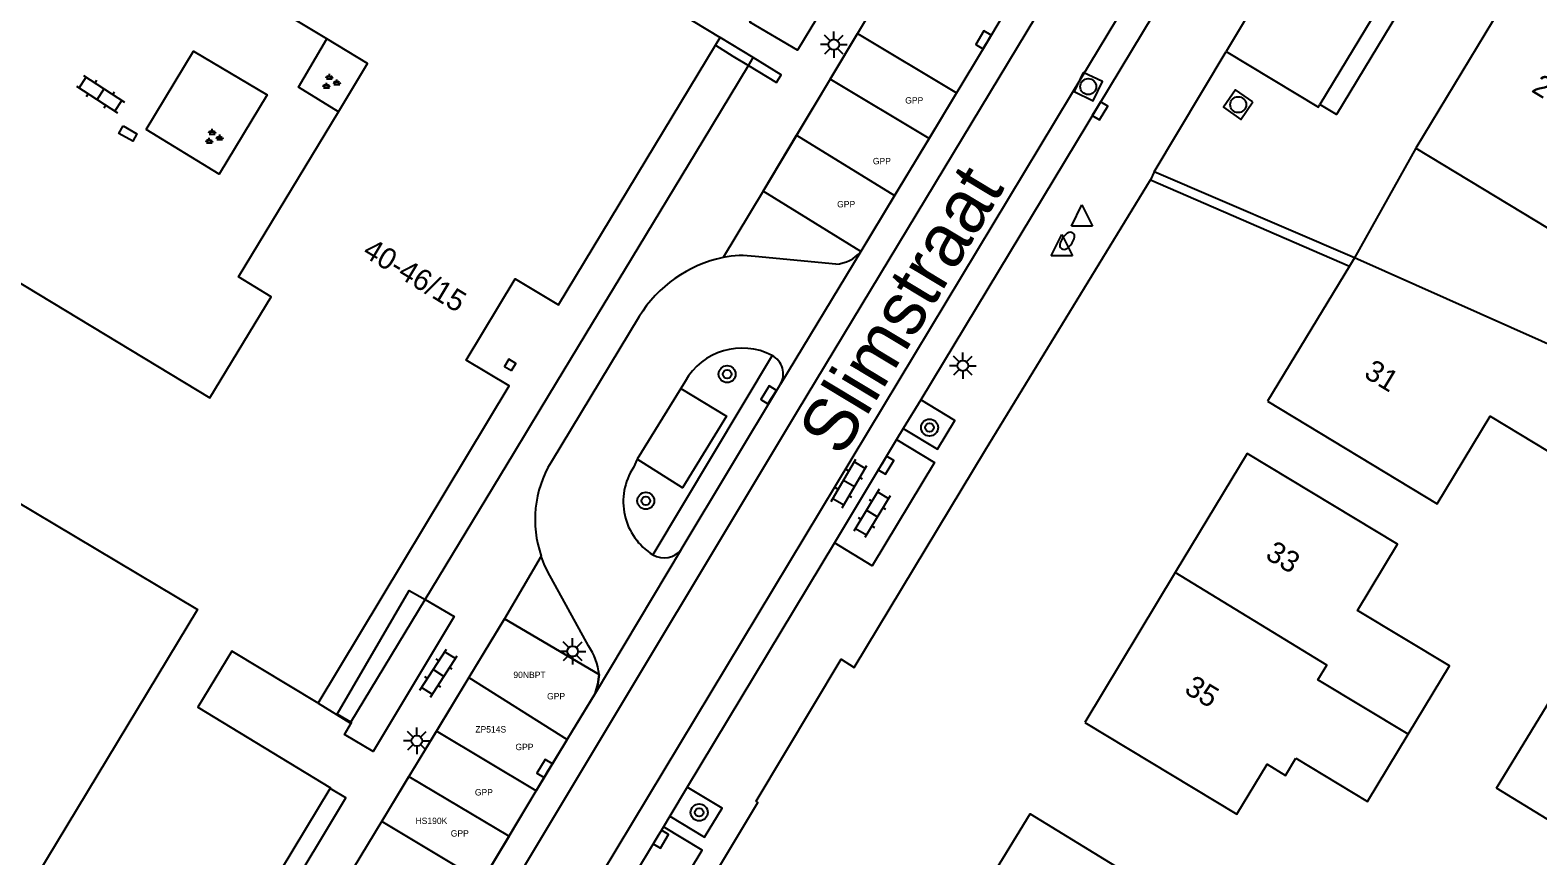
# Model space of a CAD drawing. Extents: x 136000 to 141014, y 402000 to 403500.
# Drawn here: x 137770.7 to 137841.5, y 402334.1 to 402372.9 of the extents above; entities that cross this region are included whole.
import ezdxf

# ---------------------------------------------------------------- set-up
doc = ezdxf.new("R2010")
doc.units = 0
for name, color, linetype in [('bp-anno-kenteken', 7, 'Continuous'), ('bp-grn-parkeervak', 7, 'Continuous'), ('gg-afsc-muur', 7, 'Continuous'), ('gg-anno-huisnummerreeks BGT', 7, 'Continuous'), ('gg-anno-openbare ruimte label', 7, 'Continuous'), ('gg-bbg-gedigitaliseerde bebouwing', 7, 'Continuous'), ('gg-bbg-gedigitaliseerde bijgebouw', 7, 'Continuous'), ('gg-bbg-hoofdgebouw', 7, 'Continuous'), ('gg-bbg-onder overbouw', 7, 'Continuous'), ('gg-bbg-pand overbouw', 7, 'Continuous'), ('gg-bbg-pilaar onder overbouw', 7, 'Continuous'), ('gg-bbg-tussenscheiding', 7, 'Continuous'), ('gg-knt-verharding', 7, 'Continuous'), ('gg-knt-verharding nz', 7, 'Continuous'), ('gg-knt-verharding onder overbouw', 7, 'Continuous'), ('gt-grn-groengrens', 7, 'Continuous'), ('gt-grn-weggrens', 7, 'Continuous'), ('gt-symb-boom', 7, 'Continuous'), ('gt-symb-brandkraan', 7, 'Continuous'), ('gt-symb-groenvak', 7, 'Continuous'), ('gt-symb-klinker verharding', 7, 'Continuous'), ('gt-symb-kolk', 7, 'Continuous'), ('gt-symb-kolk center center', 7, 'Continuous'), ('gt-symb-lichtmast', 7, 'Continuous'), ('gt-symb-rioolschacht', 7, 'Continuous'), ('gt-symb-waterafsluiter', 7, 'Continuous'), ('kenmerkpunt gehandicapten parkeerplaats', 7, 'Continuous')]:
    doc.layers.add(name, color=color, linetype=linetype)

# ---------------------------------------------------------------- blocks, each defined once
blk = doc.blocks.new('gt0-WAFSL')
at = {"layer": 'gt-symb-waterafsluiter'}
for p, q in [((-0.5, -0.333), (0, 0.667)), ((0, 0.667), (0.5, -0.333)), ((0.5, -0.333), (-0.5, -0.333))]:
    blk.add_line(p, q, dxfattribs=at)
blk = doc.blocks.new('gt0-BR')
at = {"layer": 'gt-symb-brandkraan'}
for centre, radius, start, end in [((-0.244, 0), 0.206, 107.56694, 252.43307), ((0.599, -2.664), 3, 106.89205, 107.56694), ((0, -0.691), 0.938, 73.10799, 106.89205), ((-0.599, -2.664), 3, 72.43309, 73.10799), ((0.244, 0), 0.206, 287.56695, 72.43309), ((0.599, 2.664), 3, 252.43307, 253.10797), ((0, 0.691), 0.938, 253.10797, 286.89206), ((-0.599, 2.664), 3, 286.89206, 287.56695)]:
    blk.add_arc(centre, radius, start, end, dxfattribs=at)
blk = doc.blocks.new('gt0-KOLK')
at = {"layer": 'gt-symb-kolk'}
blk.add_lwpolyline([(0, 0), (0.375, 0), (0.375, 0.4), (-0.375, 0.4), (-0.375, 0), (0, 0)], dxfattribs=at)
blk = doc.blocks.new('gt0-RS')
at = {"layer": 'gt-symb-rioolschacht'}
blk.add_lwpolyline([(-0.5, -0.5), (0.5, -0.5), (0.5, 0.5), (-0.5, 0.5)], close=True, dxfattribs=at)
blk.add_circle((0, 0), 0.375, dxfattribs=at)
blk = doc.blocks.new('gt0-LMAST')
at = {"layer": 'gt-symb-lichtmast'}
for p, q in [((-0.182, 0.173), (-0.447, 0.438)), ((-0.005, 0.246), (-0.005, 0.621)), ((0.172, 0.173), (0.437, 0.438)), ((-0.255, -0.004), (-0.63, -0.004)), ((-0.182, -0.181), (-0.447, -0.446)), ((-0.005, -0.254), (-0.005, -0.629)), ((0.437, -0.446), (0.172, -0.181)), ((0.245, -0.004), (0.62, -0.004))]:
    blk.add_line(p, q, dxfattribs=at)
blk.add_circle((-0.005, -0.004), 0.25, dxfattribs=at)
blk = doc.blocks.new('gt0-BOOM')
at = {"layer": 'gt-symb-boom'}
for radius in [0.4, 0.2]:
    blk.add_circle((0, 0), radius, dxfattribs=at)
blk = doc.blocks.new('gt0-KL1')
at = {"layer": 'gt-symb-klinker verharding'}
for p, q in [((-1.15, 0.3), (1.15, 0.3)), ((-1, -0.3), (-1, 0.3)), ((-0.5, 0.3), (-0.5, 0.45)), ((0, -0.3), (0, 0.3)), ((0.5, 0.3), (0.5, 0.45)), ((1, -0.3), (1, 0.3)), ((-1.15, -0.3), (1.15, -0.3)), ((-0.5, -0.45), (-0.5, -0.3)), ((0.5, -0.45), (0.5, -0.3))]:
    blk.add_line(p, q, dxfattribs=at)
blk = doc.blocks.new('gt0-GRVAK')
at = {"layer": 'gt-symb-groenvak'}
for p, q in [((-0.11, 0.189), (-0.228, 0.24)), ((-0.182, 0.153), (0.088, 0.153)), ((-0.091, 0.211), (-0.156, 0.322)), ((-0.047, 0.214), (-0.047, 0.393)), ((-0.004, 0.211), (0.061, 0.322)), ((0.015, 0.189), (0.133, 0.24)), ((0.262, -0.052), (0.197, 0.059)), ((0.305, -0.049), (0.305, 0.13)), ((0.349, -0.052), (0.414, 0.059)), ((-0.245, -0.228), (-0.363, -0.177)), ((-0.318, -0.264), (-0.047, -0.264)), ((-0.226, -0.206), (-0.291, -0.095)), ((-0.183, -0.203), (-0.183, -0.024)), ((-0.139, -0.206), (-0.074, -0.095)), ((-0.12, -0.228), (-0.002, -0.177)), ((0.243, -0.074), (0.125, -0.023)), ((0.17, -0.11), (0.441, -0.11)), ((0.368, -0.074), (0.486, -0.023))]:
    blk.add_line(p, q, dxfattribs=at)
blk = doc.blocks.new('gt0-KOLKCC')
at = {"layer": 'gt-symb-kolk center center'}
blk.add_lwpolyline([(-0.375, 0.2), (0.375, 0.2), (0.375, -0.2), (-0.375, -0.2)], close=True, dxfattribs=at)

msp = doc.modelspace()

# ---------------------------------------------------------------- linework, layer by layer
at = {"layer": 'bp-grn-parkeervak'}
for p, q in [((137808.289, 402370.564), (137806.709, 402367.927)), ((137812.935, 402367.781), (137808.289, 402370.564)), ((137814.23, 402369.928), (137812.935, 402367.781)), ((137806.709, 402367.927), (137811.314, 402365.094)), ((137812.935, 402367.781), (137811.314, 402365.094)), ((137791.307, 402342.441), (137789.785, 402339.926)), ((137791.307, 402342.441), (137795.927, 402339.523)), ((137789.785, 402339.926), (137788.491, 402337.789)), ((137794.472, 402337.119), (137789.785, 402339.926)), ((137795.927, 402339.523), (137794.472, 402337.119)), ((137788.491, 402337.789), (137793.194, 402334.986)), ((137793.194, 402334.986), (137794.472, 402337.119))]:
    msp.add_line(p, q, dxfattribs=at)
for points in [[(137808.289, 402370.564), (137809.577, 402372.715), (137814.23, 402369.928)], [(137811.314, 402365.094), (137809.727, 402362.463), (137805.133, 402365.295), (137806.709, 402367.927)], [(137795.927, 402339.523), (137797.249, 402341.692), (137797.367, 402342.131), (137797.428, 402342.582), (137792.978, 402345.201), (137791.307, 402342.441)], [(137793.194, 402334.986), (137791.917, 402332.853), (137787.21, 402335.672), (137788.491, 402337.789)]]:
    msp.add_lwpolyline(points, dxfattribs=at)
at = {"layer": 'gg-afsc-muur'}
for p, q in [((137823.508, 402366.214), (137823.351, 402365.838)), ((137823.351, 402365.838), (137832.698, 402361.777)), ((137832.93, 402362.16), (137823.508, 402366.214))]:
    msp.add_line(p, q, dxfattribs=at)
at = {"layer": 'gg-bbg-gedigitaliseerde bebouwing'}
msp.add_line((137851.156, 402354.033), (137832.93, 402362.16), dxfattribs=at)
for points in [[(137835.81, 402367.32), (137851.995, 402357.536), (137856.41, 402364.832)], [(137748.472, 402346.554), (137759.424, 402357.036), (137778.556, 402345.635), (137767.214, 402326.882), (137748.472, 402346.554)], [(137828.85, 402355.43), (137836.816, 402350.604), (137839.314, 402354.724), (137844.103, 402351.82), (137844.597, 402352.634), (137848.773, 402350.103)], [(137835.457, 402339.781), (137837.392, 402342.991), (137833.067, 402345.598), (137834.947, 402348.715), (137827.88, 402352.97)], [(137820.26, 402340.33), (137827.408, 402336.02), (137828.824, 402338.368), (137829.694, 402337.843), (137830.182, 402338.653)], [(137830.182, 402338.653), (137833.539, 402336.617), (137835.457, 402339.781)]]:
    msp.add_lwpolyline(points, dxfattribs=at)
at = {"layer": 'gg-bbg-gedigitaliseerde bijgebouw'}
msp.add_lwpolyline([(137839.602, 402337.247), (137842.896, 402342.635), (137849.484, 402338.608), (137846.19, 402333.22), (137839.602, 402337.247)], dxfattribs=at)
at = {"layer": 'gg-bbg-hoofdgebouw'}
for p, q in [((137784.635, 402372.452), (137770.522, 402380.986)), ((137796.654, 402376.438), (137803.123, 402372.527)), ((137841.57, 402376.84), (137835.81, 402367.32)), ((137832.698, 402361.777), (137828.85, 402355.43)), ((137832.93, 402362.16), (137832.698, 402361.777)), ((137827.88, 402352.97), (137824.508, 402347.377)), ((137824.508, 402347.377), (137820.26, 402340.33)), ((137768.771, 402310.747), (137784.789, 402337.23))]:
    msp.add_line(p, q, dxfattribs=at)
for points in [[(137785.178, 402369.035), (137786.546, 402371.296), (137784.635, 402372.452)], [(137764.286, 402364.563), (137779.139, 402355.585), (137782.009, 402360.336), (137780.486, 402361.281), (137785.178, 402369.035)], [(137784.219, 402341.244), (137780.169, 402343.687), (137778.573, 402341.041), (137784.809, 402337.264), (137784.789, 402337.23)], [(137814.009, 402330.016), (137817.69, 402336.03), (137824.93, 402331.6), (137825.96, 402333.28), (137829.984, 402330.815)]]:
    msp.add_lwpolyline(points, dxfattribs=at)
at = {"layer": 'gg-bbg-onder overbouw'}
msp.add_line((137802.898, 402372.155), (137803.123, 402372.527), dxfattribs=at)
msp.add_lwpolyline([(137784.219, 402341.244), (137793.206, 402356.144), (137791.179, 402357.353), (137793.478, 402361.184), (137795.514, 402359.952), (137802.898, 402372.155)], dxfattribs=at)
at = {"layer": 'gg-bbg-pand overbouw'}
for p, q in [((137804.67, 402371.578), (137803.123, 402372.527)), ((137804.445, 402371.207), (137804.67, 402371.578)), ((137802.313, 402367.683), (137804.445, 402371.207)), ((137798.63, 402361.597), (137802.313, 402367.683)), ((137797.131, 402359.122), (137798.63, 402361.597)), ((137794.705, 402355.112), (137797.131, 402359.122)), ((137793.42, 402352.99), (137794.705, 402355.112)), ((137789.251, 402346.102), (137793.42, 402352.99)), ((137785.762, 402340.336), (137789.251, 402346.102))]:
    msp.add_line(p, q, dxfattribs=at)
msp.add_lwpolyline([(137784.219, 402341.244), (137785.741, 402340.302), (137785.762, 402340.336)], dxfattribs=at)
at = {"layer": 'gg-bbg-pilaar onder overbouw'}
msp.add_lwpolyline([(137793.314, 402356.869), (137793.515, 402357.202), (137793.19, 402357.4), (137792.988, 402357.066), (137793.314, 402356.869)], dxfattribs=at)
at = {"layer": 'gg-bbg-tussenscheiding'}
msp.add_lwpolyline([(137835.457, 402339.781), (137831.212, 402342.34), (137831.638, 402343.016), (137824.508, 402347.377)], dxfattribs=at)
at = {"layer": 'gg-knt-verharding'}
for p, q in [((137834.01, 402391.062), (137812.542, 402355.496)), ((137835.143, 402375.712), (137831.305, 402369.367)), ((137804.445, 402371.207), (137805.771, 402370.407)), ((137835.81, 402367.32), (137832.93, 402362.16)), ((137805.133, 402365.295), (137803.255, 402362.18)), ((137809.727, 402362.463), (137805.133, 402365.295)), ((137808.553, 402361.873), (137804.757, 402362.226)), ((137799.308, 402359.404), (137795.167, 402352.561)), ((137801.474, 402356.357), (137801.264, 402356.019)), ((137801.288, 402348.452), (137805.947, 402356.226)), ((137812.542, 402355.496), (137811.722, 402354.139)), ((137811.722, 402354.139), (137811.408, 402353.621)), ((137811.408, 402353.621), (137808.484, 402348.765)), ((137799.211, 402352.711), (137799.043, 402352.314)), ((137794.709, 402348.149), (137792.978, 402345.201)), ((137808.484, 402348.765), (137801.568, 402337.281)), ((137792.978, 402345.201), (137797.428, 402342.582)), ((137801.568, 402337.281), (137800.752, 402335.925)), ((137800.449, 402335.422), (137797.506, 402330.543)), ((137800.752, 402335.925), (137800.449, 402335.422))]:
    msp.add_line(p, q, dxfattribs=at)
for points in [[(137816.089, 402387.345), (137806.745, 402371.924), (137804.519, 402373.248), (137806.206, 402376.054), (137805.447, 402376.504)], [(137835.143, 402375.712), (137835.163, 402375.746), (137835.942, 402375.28), (137832.084, 402368.901), (137831.305, 402369.367)], [(137816.583, 402373.834), (137815.664, 402372.305), (137809.727, 402362.463)], [(137785.178, 402369.035), (137783.294, 402370.189), (137784.635, 402372.452)], [(137776.137, 402368.197), (137778.371, 402371.886), (137781.827, 402369.823), (137779.568, 402366.1), (137776.137, 402368.197)], [(137805.771, 402370.407), (137805.991, 402370.771), (137804.67, 402371.578)], [(137802.467, 402324.025), (137798.779, 402326.381), (137804.89, 402336.571), (137804.803, 402336.628), (137808.8, 402343.306), (137809.414, 402342.919), (137815.59, 402353.141), (137823.351, 402365.838)], [(137801.264, 402356.019), (137803.417, 402354.723), (137801.349, 402351.361), (137799.211, 402352.711)], [(137811.722, 402354.139), (137813.328, 402353.17), (137814.146, 402354.528), (137812.542, 402355.496)], [(137796.929, 402343.935), (137795.012, 402347.406), (137794.845, 402347.772), (137794.709, 402348.149)], [(137789.251, 402346.102), (137790.611, 402345.307), (137786.808, 402338.964), (137785.454, 402339.763), (137785.784, 402340.323), (137785.762, 402340.336)], [(137797.428, 402342.582), (137797.367, 402342.131), (137797.249, 402341.692)], [(137797.249, 402341.692), (137795.038, 402338.065), (137790.558, 402330.584)], [(137770.367, 402311.562), (137785.525, 402336.785), (137784.789, 402337.23)], [(137800.752, 402335.925), (137802.386, 402334.941), (137803.208, 402336.294), (137801.568, 402337.281)]]:
    msp.add_lwpolyline(points, dxfattribs=at)
for centre, radius, start, end in [((137804.132, 402358.088), 4.185, 81.41159, 102.09677), ((137808.481, 402363.478), 1.607, 272.55148, 320.81264), ((137804.502, 402356.212), 6.097, 101.80715, 148.43174), ((137804.145, 402354.859), 3.063, 62.59752, 150.71594), ((137805.112, 402356.717), 0.968, 329.54623, 62.79183), ((137799.604, 402349.871), 5.189, 148.77125, 199.37571), ((137801.491, 402350.706), 2.929, 146.70007, 238.41668), ((137800.486, 402349.083), 1.02, 238.74036, 321.78598), ((137794.592, 402342.305), 2.849, 5.58491, 34.90405)]:
    msp.add_arc(centre, radius, start, end, dxfattribs=at)
at = {"layer": 'gg-knt-verharding nz'}
for p, q in [((137814.783, 402381.407), (137805.133, 402365.295)), ((137830.735, 402378.312), (137826.904, 402371.869)), ((137809.727, 402362.463), (137805.947, 402356.226)), ((137801.264, 402356.019), (137799.211, 402352.711)), ((137801.288, 402348.452), (137797.249, 402341.692)), ((137785.879, 402333.474), (137792.978, 402345.201))]:
    msp.add_line(p, q, dxfattribs=at)
for points in [[(137770.851, 402295.247), (137784.133, 402317.27), (137806.759, 402354.967), (137830.013, 402393.465)], [(137832.847, 402391.759), (137819.617, 402369.844), (137795.312, 402329.521), (137796.711, 402328.65)], [(137826.904, 402371.869), (137831.234, 402369.25), (137831.305, 402369.367)], [(137811.408, 402353.621), (137813.195, 402352.545), (137810.266, 402347.692), (137808.484, 402348.765)], [(137797.506, 402330.543), (137799.293, 402329.399), (137802.27, 402334.324), (137800.449, 402335.422)]]:
    msp.add_lwpolyline(points, dxfattribs=at)
at = {"layer": 'gg-knt-verharding onder overbouw'}
for p, q in [((137802.898, 402372.155), (137803.711, 402371.65)), ((137803.711, 402371.65), (137804.445, 402371.207))]:
    msp.add_line(p, q, dxfattribs=at)
msp.add_lwpolyline([(137785.762, 402340.336), (137785.113, 402340.719), (137788.508, 402346.537), (137789.251, 402346.102)], dxfattribs=at)
at = {"layer": 'gt-grn-groengrens'}
msp.add_line((137805.555, 402357.578), (137799.957, 402348.211), dxfattribs=at)
at = {"layer": 'gt-grn-weggrens'}
msp.add_line((137823.508, 402366.214), (137826.904, 402371.869), dxfattribs=at)

# ---------------------------------------------------------------- block references
at = {"layer": 'gt-symb-boom'}
for p in [(137803.445, 402356.702), (137812.957, 402354.188), (137799.62, 402350.749), (137802.131, 402336.103)]:
    msp.add_blockref('gt0-BOOM', p, dxfattribs=at)
at = {"layer": 'gt-symb-brandkraan', "rotation": -125.68682902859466}
msp.add_blockref('gt0-BR', (137819.427, 402362.965), dxfattribs=at)
at = {"layer": 'gt-symb-groenvak'}
for p in [(137784.797, 402370.421), (137779.289, 402367.83)]:
    msp.add_blockref('gt0-GRVAK', p, dxfattribs=at)
at = {"layer": 'gt-symb-klinker verharding'}
for p, rotation in [((137773.994, 402369.859), -33.00706175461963), ((137809.172, 402351.557), 59.74356283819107), ((137810.249, 402350.154), -121.13079914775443), ((137789.879, 402342.649), 57.32672252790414)]:
    msp.add_blockref('gt0-KL1', p, dxfattribs=dict(at, rotation=rotation))
at = {"layer": 'gt-symb-kolk'}
for p, rotation in [((137815.664, 402372.305), 58.846637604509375), ((137820.802, 402369.18), -121.1173864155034), ((137805.562, 402355.616), 57.69778115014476), ((137810.745, 402352.52), -121.1173864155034), ((137795.038, 402338.065), 59.04593092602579), ((137800.16, 402334.943), -121.05925171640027)]:
    msp.add_blockref('gt0-KOLK', p, dxfattribs=dict(at, rotation=rotation))
at = {"layer": 'gt-symb-kolk center center', "rotation": -29.666715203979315}
msp.add_blockref('gt0-KOLKCC', (137775.283, 402368.003), dxfattribs=at)
at = {"layer": 'gt-symb-lichtmast'}
for p in [(137808.463, 402372.19), (137814.529, 402357.101), (137796.187, 402343.676), (137788.864, 402339.467)]:
    msp.add_blockref('gt0-LMAST', p, dxfattribs=at)
at = {"layer": 'gt-symb-rioolschacht'}
for p, rotation in [((137820.418, 402370.213), -115.42448447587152), ((137827.465, 402369.365), 145.21093745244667)]:
    msp.add_blockref('gt0-RS', p, dxfattribs=dict(at, rotation=rotation))
at = {"layer": 'gt-symb-waterafsluiter'}
for p in [(137820.123, 402363.992), (137819.179, 402362.599)]:
    msp.add_blockref('gt0-WAFSL', p, dxfattribs=at)

# ---------------------------------------------------------------- texts
at = {"layer": 'bp-anno-kenteken'}
for s, p in [('90NBPT', (137793.398, 402342.416)), ('ZP514S', (137791.61, 402339.856)), ('HS190K', (137788.799, 402335.555))]:
    msp.add_text(s, height=0.3, dxfattribs=at).set_placement(p)
at = {"layer": 'gg-anno-huisnummerreeks BGT'}
for s, rotation, p in [('29', 328.8, (137841.197, 402369.998)), ('40-46/15', 329, (137786.255, 402362.282)), ('31', 328.8, (137833.321, 402356.588)), ('33', 328.9, (137828.687, 402348.065)), ('35', 328.9, (137824.877, 402341.745))]:
    msp.add_text(s, height=1, rotation=rotation, dxfattribs=at).set_placement(p)
at = {"layer": 'gg-anno-openbare ruimte label'}
msp.add_text('Slimstraat', height=2.5, rotation=58.9, dxfattribs=at).set_placement((137808.826, 402352.74))
at = {"layer": 'kenmerkpunt gehandicapten parkeerplaats'}
for p in [(137811.815, 402369.416), (137810.294, 402366.563), (137808.616, 402364.537), (137794.982, 402341.415), (137793.496, 402339.028), (137791.589, 402336.898), (137790.455, 402334.967)]:
    msp.add_text('GPP', height=0.3, dxfattribs=at).set_placement(p)

doc.saveas('drawing.dxf')
